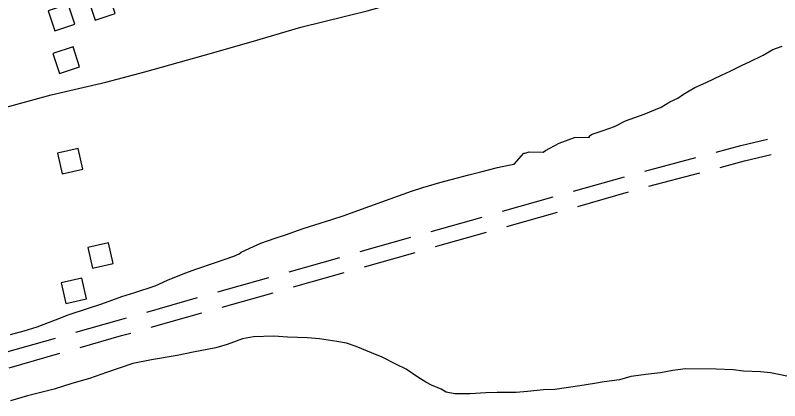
# Model space of a CAD drawing. Extents: x 3540316 to 3578335, y 553172 to 578787.
# Drawn here: x 3558635 to 3560083, y 566483 to 567214 of the extents above; entities that cross this region are included whole.
import ezdxf

# ---------------------------------------------------------------- set-up
doc = ezdxf.new("R2010")
doc.units = 0
for name, color, linetype in [('V-BLDG-OTLN', 7, 'Continuous'), ('V-ROAD-CNTR', 7, 'Continuous'), ('V-SITE-VEGE', 7, 'Continuous'), ('V-TOPO-SHOR', 7, 'Continuous')]:
    doc.layers.add(name, color=color, linetype=linetype)

msp = doc.modelspace()

# ---------------------------------------------------------------- linework, layer by layer
at = {"layer": 'V-BLDG-OTLN'}
for points in [[(3558811.5, 567255.2), (3558773.5, 567242.7), (3558786, 567204.7), (3558824, 567217.2)], [(3558735, 567234.8), (3558697.1, 567222.3), (3558709.6, 567184.3), (3558747.6, 567196.8)], [(3558744.2, 567154), (3558706.2, 567141.5), (3558718.7, 567103.5), (3558756.7, 567116)], [(3558723.7, 566913), (3558762.7, 566921.9), (3558753.8, 566960.9), (3558714.8, 566952)], [(3558781, 566734.3), (3558820, 566743.2), (3558811.1, 566782.2), (3558772.1, 566773.3)], [(3558730.6, 566667.4), (3558769.6, 566676.2), (3558760.7, 566715.2), (3558721.7, 566706.3)]]:
    msp.add_lwpolyline(points, close=True, dxfattribs=at)
at = {"layer": 'V-ROAD-CNTR'}
for points in [[(3559962.3, 566954.4), (3560008.7, 566966.8), (3560059.6, 566979)], [(3559827, 566918.3), (3559923.7, 566944.1)], [(3559970, 566925.4), (3560016, 566937.7), (3560066.6, 566949.8)], [(3559834.8, 566889.4), (3559931.4, 566915.1)], [(3559692.1, 566880.3), (3559788.3, 566907.6)], [(3559557.4, 566842.1), (3559653.6, 566869.4)], [(3559700.2, 566851.4), (3559796.4, 566878.7)], [(3559565.6, 566813.2), (3559661.8, 566840.5)], [(3559422.7, 566803.9), (3559518.9, 566831.1)], [(3559288, 566765.6), (3559384.2, 566792.9)], [(3559430.9, 566775), (3559527.1, 566802.3)], [(3559296.2, 566736.8), (3559392.4, 566764.1)], [(3559153.3, 566727.4), (3559249.5, 566754.7)], [(3559161.5, 566698.6), (3559257.7, 566725.9)], [(3559018.6, 566689.2), (3559114.8, 566716.5)], [(3558883.9, 566651), (3558980.1, 566678.3)], [(3559026.8, 566660.4), (3559123, 566687.7)], [(3558892.1, 566622.2), (3558988.3, 566649.4)], [(3558749.3, 566612.7), (3558827.9, 566635.1), (3558845.5, 566640.1)], [(3558757.5, 566583.8), (3558836.1, 566606.3), (3558853.6, 566611.2)], [(3558614.6, 566574.3), (3558710.8, 566601.7)], [(3558622.9, 566545.4), (3558719, 566572.9)]]:
    msp.add_lwpolyline(points, dxfattribs=at)
at = {"layer": 'V-SITE-VEGE'}
for points in [[(3559032.1, 566751.1), (3559049, 566756.7), (3559058.7, 566761.6), (3559062.3, 566764.5), (3559086.1, 566775.4), (3559099.7, 566781.4), (3559126.7, 566791.2), (3559146.4, 566797.5), (3559180.2, 566809.1), (3559202.1, 566816.1), (3559234.4, 566826.2), (3559257.7, 566833.9), (3559290.8, 566846.2), (3559344.7, 566865.5), (3559385.3, 566879.9), (3559406.8, 566887.3), (3559439.1, 566896.7), (3559460.3, 566902.6), (3559494, 566911), (3559516.3, 566916.9), (3559547.9, 566924.9), (3559569, 566929.4), (3559579.5, 566931.1), (3559598.2, 566952.5), (3559600.4, 566952.5), (3559607.9, 566954.6), (3559634.8, 566954.4), (3559639.1, 566957.6), (3559665.1, 566971.4), (3559694.2, 566981.9), (3559720, 566982.8), (3559722.2, 566982.8), (3559722.2, 566984.9), (3559727.6, 566988.1), (3559748.1, 566995.5), (3559769.6, 567002.9), (3559790.2, 567013.5), (3559825.8, 567026.1), (3559858.1, 567039.8), (3559874.3, 567049.4), (3559889.5, 567056.8), (3559900.3, 567064.3), (3559921.9, 567077), (3559943.5, 567086.5), (3559972.6, 567100.3), (3559988.8, 567107.7), (3560011.5, 567119.4), (3560025.5, 567125.7), (3560051.4, 567138.4), (3560069.8, 567149.1), (3560087.1, 567155.4)], [(3558625.6, 566608.3), (3558651.8, 566615.3), (3558676.5, 566622.6), (3558710.7, 566636.3), (3558735.1, 566645.5), (3558773.2, 566658.4), (3558799, 566666.8), (3558836.7, 566680.2), (3558861.5, 566687.9), (3558899.6, 566700.8), (3558922.9, 566711.4), (3558956, 566724.8), (3558978.6, 566733.2), (3559012, 566744.1), (3559032.1, 566751.1)], [(3560111.6, 566526.5), (3560065.4, 566535.4), (3560046.1, 566537.7), (3560013.8, 566539), (3559994.5, 566541.3), (3559962.2, 566542.7), (3559904.1, 566543.1), (3559880.4, 566540), (3559856.7, 566535.9), (3559834.1, 566532.9), (3559800.7, 566528.8), (3559779.2, 566522.5), (3559750.1, 566518.4), (3559731.8, 566515.3), (3559703.8, 566511.3), (3559656.4, 566504.1), (3559634.9, 566503.2), (3559604.7, 566500.2), (3559583.2, 566498.2), (3559547.7, 566498.4), (3559526.2, 566497.5), (3559496, 566495.6), (3559467, 566495.8), (3559450.9, 566499.2), (3559441.2, 566504.6), (3559423, 566512.3), (3559412.3, 566517.7), (3559397.3, 566527.5), (3559374.8, 566542.8), (3559356.6, 566551.5), (3559329.8, 566565.7), (3559309.4, 566573.4), (3559280.5, 566585.4), (3559262.2, 566592), (3559244, 566595.4), (3559210.7, 566599.9), (3559188.1, 566602.3), (3559150.4, 566603.6), (3559124.6, 566604.9), (3559085.9, 566604.1), (3559065.4, 566600), (3559036.3, 566589.4), (3559014.7, 566583.1), (3558971.7, 566574.8), (3558941.5, 566568.6), (3558893, 566560.4), (3558857.5, 566553.1), (3558807.8, 566536.3), (3558775.5, 566524.7), (3558742.1, 566515.2), (3558708.6, 566504.7), (3558658, 566492.2), (3558625.6, 566482.8)]]:
    msp.add_lwpolyline(points, dxfattribs=at)
at = {"layer": 'V-TOPO-SHOR'}
for points in [[(3559175.7, 567191), (3559301.2, 567222.3), (3559428, 567258.1), (3559537.6, 567287.2), (3559661.7, 567319), (3559756.3, 567343.2), (3559839.5, 567365.7), (3559951.8, 567395.3)], [(3558340.5, 567241.7), (3558354.6, 567172.8), (3558365.6, 567122.8), (3558374.6, 567072.3), (3558383.1, 567021.8), (3558390.3, 566999), (3558403.1, 566989), (3558429.4, 566988.4), (3558495.3, 567005.4), (3558570.5, 567027), (3558702.9, 567063), (3558806.2, 567086.9), (3558880.4, 567106.4), (3558990.5, 567137.7), (3559081.7, 567163.4), (3559175.7, 567191)]]:
    msp.add_lwpolyline(points, dxfattribs=at)

doc.saveas('drawing.dxf')
